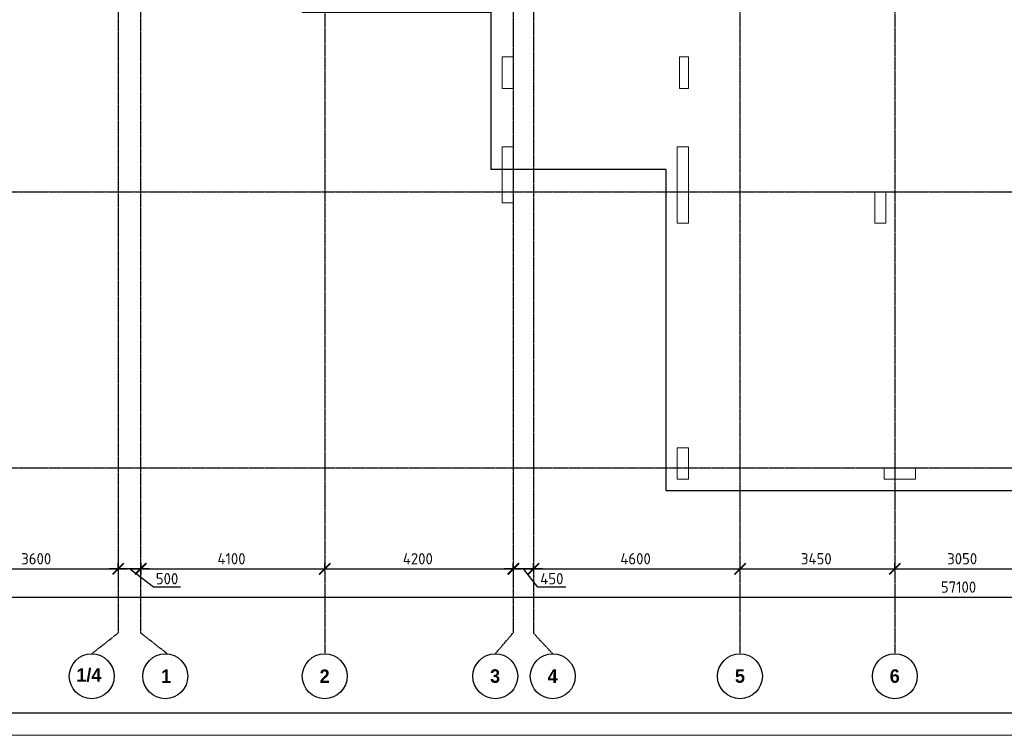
# Model space of a CAD drawing. Header units: millimetres. Extents: x -93479 to 1057970, y -66333 to 172656.
# Tile 403 of 473: x 893722 to 915654, y 18157 to 34091. Entities that reach past the tile are written whole.
import ezdxf

# ---------------------------------------------------------------- set-up
doc = ezdxf.new("R2010")
doc.units = ezdxf.units.MM
doc.linetypes.add('______5', pattern=[1100, 800, -100, 100, -100])
doc.linetypes.add('осевая', pattern=[50.8, 31.75, -6.35, 6.35, -6.35])
for name, color, linetype, lineweight in [('0 Фундамент', 5, 'Continuous', 30), ('1 Стены', 3, 'Continuous', 30), ('Оси', 40, '______5', 18), ('СПДС_РАЗМЕРЫ', 152, 'Continuous', 25), ('СТЕНЫ', 3, 'Continuous', 30), ('ТОНКИЕ', 7, 'Continuous', 9)]:
    doc.layers.add(name, color=color, linetype=linetype, lineweight=lineweight)
doc.layers.add('ТОЛСТЫЕ_ОСНОВНЫЕ', color=6, linetype='Continuous')
doc.styles.add('GOST-2.304_Type-B', font='GOST_Common.ttf')
doc.styles.add('MtXpl_Century Gothic', font='GOTHICB.TTF', dxfattribs={"height": 0.2})
doc.dimstyles.new('СПДС', dxfattribs={"dimscale": 100, "dimtxt": 2.5, "dimasz": 2.5, "dimexe": 1.25, "dimexo": 0, "dimtad": 1, "dimdec": 0, "dimtxsty": 'GOST-2.304_Type-B', "dimblk": 'ARCHTICK', "dimcen": 2.5, "dimdle": 2, "dimadec": 0, "dimazin": 2, "dimtfac": 0.75, "dimtdec": 0, "dimtmove": 1, "dimatfit": 3, "dimfxl": 1, "dimtolj": 1, "dimarcsym": 1})

# ---------------------------------------------------------------- blocks, each defined once
blk = doc.blocks.new('_ArchTick')
at = {"color": 0, "linetype": 'ByBlock', "const_width": 0.15}
blk.add_lwpolyline([(-0.5, -0.5), (0.5, 0.5)], dxfattribs=at)
blk = doc.blocks.new('*D2014')
at = {"layer": 'DEFPOINTS', "color": 0, "ltscale": 100, "transparency": 16777216}
for p in [(-5586, -35036), (51514, -35036), (51514, -35036)]:
    blk.add_point(p, dxfattribs=at)
at = {"layer": 'СПДС_РАЗМЕРЫ', "color": 0, "lineweight": -2, "transparency": 16777216}
for p, q in [((-5786, -35036), (51714, -35036)), ((-5586, -35036), (-5586, -34911)), ((51514, -35036), (51514, -34911))]:
    blk.add_line(p, q, dxfattribs=at)
at = {"layer": 'СПДС_РАЗМЕРЫ', "color": 0, "lineweight": -2, "ltscale": 100, "transparency": 16777216, "xscale": 250, "yscale": 250, "zscale": 250, "rotation": 180}
blk.add_blockref('_ArchTick', (-5586, -35036), dxfattribs=at)
at = {"layer": 'СПДС_РАЗМЕРЫ', "color": 0, "lineweight": -2, "ltscale": 100, "transparency": 16777216, "xscale": 250, "yscale": 250, "zscale": 250}
blk.add_blockref('_ArchTick', (51514, -35036), dxfattribs=at)
at = {"layer": 'СПДС_РАЗМЕРЫ', "color": 0, "ltscale": 100, "transparency": 16777216, "insert": (22931, -34811), "char_height": 250, "attachment_point": 5, "style": 'GOST-2.304_Type-B'}
blk.add_mtext('\\A1;57100', dxfattribs=at)
blk = doc.blocks.new('*D2025')
at = {"layer": 'DEFPOINTS', "color": 0, "ltscale": 100, "transparency": 16777216}
for p in [(614, -34405), (4214, -34405), (4214, -34405)]:
    blk.add_point(p, dxfattribs=at)
at = {"layer": 'СПДС_РАЗМЕРЫ', "color": 0, "lineweight": -2, "transparency": 16777216}
for p, q in [((414, -34405), (4414, -34405)), ((614, -34405), (614, -34280)), ((4214, -34405), (4214, -34280))]:
    blk.add_line(p, q, dxfattribs=at)
at = {"layer": 'СПДС_РАЗМЕРЫ', "color": 0, "lineweight": -2, "ltscale": 100, "transparency": 16777216, "xscale": 250, "yscale": 250, "zscale": 250, "rotation": 180}
blk.add_blockref('_ArchTick', (614, -34405), dxfattribs=at)
at = {"layer": 'СПДС_РАЗМЕРЫ', "color": 0, "lineweight": -2, "ltscale": 100, "transparency": 16777216, "xscale": 250, "yscale": 250, "zscale": 250}
blk.add_blockref('_ArchTick', (4214, -34405), dxfattribs=at)
at = {"layer": 'СПДС_РАЗМЕРЫ', "color": 0, "ltscale": 100, "transparency": 16777216, "insert": (2388, -34180), "char_height": 250, "attachment_point": 5, "style": 'GOST-2.304_Type-B'}
blk.add_mtext('\\A1;3600', dxfattribs=at)
blk = doc.blocks.new('*D2026')
at = {"layer": 'DEFPOINTS', "color": 0, "ltscale": 100, "transparency": 16777216}
for p in [(4714, -34405), (8814, -34405), (8814, -34405)]:
    blk.add_point(p, dxfattribs=at)
at = {"layer": 'СПДС_РАЗМЕРЫ', "color": 0, "lineweight": -2, "transparency": 16777216}
for p, q in [((4514, -34405), (9014, -34405)), ((4714, -34405), (4714, -34280)), ((8814, -34405), (8814, -34280))]:
    blk.add_line(p, q, dxfattribs=at)
at = {"layer": 'СПДС_РАЗМЕРЫ', "color": 0, "lineweight": -2, "ltscale": 100, "transparency": 16777216, "xscale": 250, "yscale": 250, "zscale": 250, "rotation": 180}
blk.add_blockref('_ArchTick', (4714, -34405), dxfattribs=at)
at = {"layer": 'СПДС_РАЗМЕРЫ', "color": 0, "lineweight": -2, "ltscale": 100, "transparency": 16777216, "xscale": 250, "yscale": 250, "zscale": 250}
blk.add_blockref('_ArchTick', (8814, -34405), dxfattribs=at)
at = {"layer": 'СПДС_РАЗМЕРЫ', "color": 0, "ltscale": 100, "transparency": 16777216, "insert": (6738, -34180), "char_height": 250, "attachment_point": 5, "style": 'GOST-2.304_Type-B'}
blk.add_mtext('\\A1;4100', dxfattribs=at)
blk = doc.blocks.new('*D2027')
at = {"layer": 'DEFPOINTS', "color": 0, "ltscale": 100, "transparency": 16777216}
for p in [(8814, -34405), (13014, -34405), (13014, -34405)]:
    blk.add_point(p, dxfattribs=at)
at = {"layer": 'СПДС_РАЗМЕРЫ', "color": 0, "lineweight": -2, "transparency": 16777216}
for p, q in [((8614, -34405), (13214, -34405)), ((8814, -34405), (8814, -34280)), ((13014, -34405), (13014, -34280))]:
    blk.add_line(p, q, dxfattribs=at)
at = {"layer": 'СПДС_РАЗМЕРЫ', "color": 0, "lineweight": -2, "ltscale": 100, "transparency": 16777216, "xscale": 250, "yscale": 250, "zscale": 250, "rotation": 180}
blk.add_blockref('_ArchTick', (8814, -34405), dxfattribs=at)
at = {"layer": 'СПДС_РАЗМЕРЫ', "color": 0, "lineweight": -2, "ltscale": 100, "transparency": 16777216, "xscale": 250, "yscale": 250, "zscale": 250}
blk.add_blockref('_ArchTick', (13014, -34405), dxfattribs=at)
at = {"layer": 'СПДС_РАЗМЕРЫ', "color": 0, "ltscale": 100, "transparency": 16777216, "insert": (10888, -34180), "char_height": 250, "attachment_point": 5, "style": 'GOST-2.304_Type-B'}
blk.add_mtext('\\A1;4200', dxfattribs=at)
blk = doc.blocks.new('*D2028')
at = {"layer": 'DEFPOINTS', "color": 0, "ltscale": 100, "transparency": 16777216}
for p in [(13464, -34405), (18064, -34405), (18064, -34405)]:
    blk.add_point(p, dxfattribs=at)
at = {"layer": 'СПДС_РАЗМЕРЫ', "color": 0, "lineweight": -2, "transparency": 16777216}
for p, q in [((13264, -34405), (18264, -34405)), ((13464, -34405), (13464, -34280)), ((18064, -34405), (18064, -34280))]:
    blk.add_line(p, q, dxfattribs=at)
at = {"layer": 'СПДС_РАЗМЕРЫ', "color": 0, "lineweight": -2, "ltscale": 100, "transparency": 16777216, "xscale": 250, "yscale": 250, "zscale": 250, "rotation": 180}
blk.add_blockref('_ArchTick', (13464, -34405), dxfattribs=at)
at = {"layer": 'СПДС_РАЗМЕРЫ', "color": 0, "lineweight": -2, "ltscale": 100, "transparency": 16777216, "xscale": 250, "yscale": 250, "zscale": 250}
blk.add_blockref('_ArchTick', (18064, -34405), dxfattribs=at)
at = {"layer": 'СПДС_РАЗМЕРЫ', "color": 0, "ltscale": 100, "transparency": 16777216, "insert": (15738, -34180), "char_height": 250, "attachment_point": 5, "style": 'GOST-2.304_Type-B'}
blk.add_mtext('\\A1;4600', dxfattribs=at)
blk = doc.blocks.new('*D2029')
at = {"layer": 'DEFPOINTS', "color": 0, "ltscale": 100, "transparency": 16777216}
for p in [(18064, -34405), (21514, -34405), (21514, -34405)]:
    blk.add_point(p, dxfattribs=at)
at = {"layer": 'СПДС_РАЗМЕРЫ', "color": 0, "lineweight": -2, "transparency": 16777216}
for p, q in [((17864, -34405), (21714, -34405)), ((18064, -34405), (18064, -34280)), ((21514, -34405), (21514, -34280))]:
    blk.add_line(p, q, dxfattribs=at)
at = {"layer": 'СПДС_РАЗМЕРЫ', "color": 0, "lineweight": -2, "ltscale": 100, "transparency": 16777216, "xscale": 250, "yscale": 250, "zscale": 250, "rotation": 180}
blk.add_blockref('_ArchTick', (18064, -34405), dxfattribs=at)
at = {"layer": 'СПДС_РАЗМЕРЫ', "color": 0, "lineweight": -2, "ltscale": 100, "transparency": 16777216, "xscale": 250, "yscale": 250, "zscale": 250}
blk.add_blockref('_ArchTick', (21514, -34405), dxfattribs=at)
at = {"layer": 'СПДС_РАЗМЕРЫ', "color": 0, "ltscale": 100, "transparency": 16777216, "insert": (19763, -34180), "char_height": 250, "attachment_point": 5, "style": 'GOST-2.304_Type-B'}
blk.add_mtext('\\A1;3450', dxfattribs=at)
blk = doc.blocks.new('*D2030')
at = {"layer": 'DEFPOINTS', "color": 0, "ltscale": 100, "transparency": 16777216}
for p in [(21514, -34405), (24564, -34405), (24564, -34405)]:
    blk.add_point(p, dxfattribs=at)
at = {"layer": 'СПДС_РАЗМЕРЫ', "color": 0, "lineweight": -2, "transparency": 16777216}
for p, q in [((21314, -34405), (24764, -34405)), ((21514, -34405), (21514, -34280)), ((24564, -34405), (24564, -34280))]:
    blk.add_line(p, q, dxfattribs=at)
at = {"layer": 'СПДС_РАЗМЕРЫ', "color": 0, "lineweight": -2, "ltscale": 100, "transparency": 16777216, "xscale": 250, "yscale": 250, "zscale": 250, "rotation": 180}
blk.add_blockref('_ArchTick', (21514, -34405), dxfattribs=at)
at = {"layer": 'СПДС_РАЗМЕРЫ', "color": 0, "lineweight": -2, "ltscale": 100, "transparency": 16777216, "xscale": 250, "yscale": 250, "zscale": 250}
blk.add_blockref('_ArchTick', (24564, -34405), dxfattribs=at)
at = {"layer": 'СПДС_РАЗМЕРЫ', "color": 0, "ltscale": 100, "transparency": 16777216, "insert": (23013, -34180), "char_height": 250, "attachment_point": 5, "style": 'GOST-2.304_Type-B'}
blk.add_mtext('\\A1;3050', dxfattribs=at)
blk = doc.blocks.new('*D2038')
at = {"layer": 'DEFPOINTS', "color": 0, "ltscale": 100, "transparency": 16777216}
for p in [(13014, -34280), (13014, -34405), (13464, -34342)]:
    blk.add_point(p, dxfattribs=at)
at = {"layer": 'СПДС_РАЗМЕРЫ', "color": 0, "lineweight": -2, "transparency": 16777216}
for p, q in [((13664, -34405), (12814, -34405)), ((13014, -34280), (13014, -34530)), ((13561, -34811), (13239, -34405)), ((13464, -34342), (13464, -34530)), ((14186, -34811), (13561, -34811))]:
    blk.add_line(p, q, dxfattribs=at)
at = {"layer": 'СПДС_РАЗМЕРЫ', "color": 0, "lineweight": -2, "ltscale": 100, "transparency": 16777216, "xscale": 250, "yscale": 250, "zscale": 250, "rotation": 180}
blk.add_blockref('_ArchTick', (13014, -34405), dxfattribs=at)
at = {"layer": 'СПДС_РАЗМЕРЫ', "color": 0, "lineweight": -2, "ltscale": 100, "transparency": 16777216, "xscale": 250, "yscale": 250, "zscale": 250}
blk.add_blockref('_ArchTick', (13464, -34405), dxfattribs=at)
at = {"layer": 'СПДС_РАЗМЕРЫ', "color": 0, "ltscale": 100, "transparency": 16777216, "insert": (13873, -34624), "char_height": 250, "attachment_point": 5, "style": 'GOST-2.304_Type-B'}
blk.add_mtext('\\A1;450', dxfattribs=at)
blk = doc.blocks.new('*D2039')
at = {"layer": 'DEFPOINTS', "color": 0, "ltscale": 100, "transparency": 16777216}
for p in [(4214, -34013), (4214, -34405), (4714, -34280)]:
    blk.add_point(p, dxfattribs=at)
at = {"layer": 'СПДС_РАЗМЕРЫ', "color": 0, "lineweight": -2, "transparency": 16777216}
for p, q in [((4214, -34013), (4214, -34530)), ((4914, -34405), (4014, -34405)), ((5002, -34811), (4464, -34405)), ((4714, -34280), (4714, -34530)), ((5603, -34811), (5002, -34811))]:
    blk.add_line(p, q, dxfattribs=at)
at = {"layer": 'СПДС_РАЗМЕРЫ', "color": 0, "lineweight": -2, "ltscale": 100, "transparency": 16777216, "xscale": 250, "yscale": 250, "zscale": 250, "rotation": 180}
blk.add_blockref('_ArchTick', (4214, -34405), dxfattribs=at)
at = {"layer": 'СПДС_РАЗМЕРЫ', "color": 0, "lineweight": -2, "ltscale": 100, "transparency": 16777216, "xscale": 250, "yscale": 250, "zscale": 250}
blk.add_blockref('_ArchTick', (4714, -34405), dxfattribs=at)
at = {"layer": 'СПДС_РАЗМЕРЫ', "color": 0, "ltscale": 100, "transparency": 16777216, "insert": (5302, -34624), "char_height": 250, "attachment_point": 5, "style": 'GOST-2.304_Type-B'}
blk.add_mtext('\\A1;500', dxfattribs=at)
blk = doc.blocks.new('*U1954')
at = {"layer": 'ТОЛСТЫЕ_ОСНОВНЫЕ', "color": 7}
blk.add_lwpolyline([(20, 5), (886, 5), (886, 415), (20, 415)], close=True, dxfattribs=at)
at = {"layer": 'ТОНКИЕ', "color": 7}
blk.add_lwpolyline([(0, 0), (891, 0), (891, 420), (0, 420)], close=True, dxfattribs=at)
blk = doc.blocks.new('оси')
at = {"color": 7, "linetype": 'ByBlock', "lineweight": -2}
for centre in [(3623, -36796), (5263, -36796), (8813, -36796), (12613, -36796), (13893, -36796), (18063, -36796), (21513, -36796)]:
    blk.add_circle(centre, 500, dxfattribs=at)
at = {"layer": 'Оси', "color": 7, "linetype": 'осевая', "lineweight": 25, "transparency": 33554687}
for p, q in [((8813.5, 151.4), (8813.5, -36280.2)), ((18063.5, 151.4), (18063.5, -36280.2)), ((21513.5, 151.4), (21513.5, -36280.2)), ((4213.5, -358.8), (4213.5, -35832.1)), ((4713.5, -358.8), (4713.5, -35832.1)), ((13013.5, -402.7), (13013.5, -35828.6)), ((13463.5, -390), (13463.5, -35834.5)), ((-11815.1, -26006.9), (53620.6, -26006.9)), ((-11815.1, -32156.9), (53620.6, -32156.9)), ((3623, -36296), (4213.5, -35832.1)), ((5304.1, -36296), (4713.5, -35832.1)), ((12613, -36296), (13013.5, -35828.6)), ((13893, -36296), (13463.5, -35834.5))]:
    blk.add_line(p, q, dxfattribs=at)
at = {"layer": 'Оси', "color": 7, "lineweight": 25, "transparency": 33554687, "style": 'MtXpl_Century Gothic'}
for s, p in [('1/4', (3281.1, -36919.3)), ('1', (5168.2, -36946)), ('2', (8700.1, -36946)), ('3', (12497.1, -36942.3)), ('4', (13777.7, -36946)), ('5', (17950.8, -36942.3)), ('6', (21398.4, -36942.3))]:
    blk.add_text(s, height=300, dxfattribs=at).set_placement(p)
at = {"layer": 'СПДС_РАЗМЕРЫ', "color": 7}
for base, p1, p2, picture, middle in [((4213.5, -34405), (613.7, -34405), (4213.5, -34405), '*D2025', (2388.4, -34405)), ((8813.5, -34405), (4713.5, -34405), (8813.5, -34405), '*D2026', (6738.4, -34405)), ((13013.5, -34405), (8813.5, -34405), (13013.5, -34405), '*D2027', (10888.4, -34405)), ((18063.5, -34405), (13463.5, -34405), (18063.5, -34405), '*D2028', (15738.4, -34405)), ((21513.5, -34405), (18063.5, -34405), (21513.5, -34405), '*D2029', (19763.4, -34405)), ((24563.5, -34405), (21513.5, -34405), (24563.5, -34405), '*D2030', (23013.4, -34405)), ((51513.5, -35036.2), (-5586.3, -35036.2), (51513.5, -35036.2), '*D2014', (22931, -35036.2))]:
    dim = blk.add_linear_dim(base=base, p1=p1, p2=p2, dimstyle='СПДС', override={"dimgap": 1}, dxfattribs=at)
    dim.commit()
    dim.dimension.update_dxf_attribs({"geometry": picture, "text_midpoint": middle, "dimtype": 160})
for base, p1, p2, picture, middle in [((4213.5, -34405), (4713.5, -34280), (4213.5, -34013.3), '*D2039', (5064.6, -34811.2)), ((13013.5, -34405), (13463.5, -34342.5), (13013.5, -34280), '*D2038', (13623.1, -34811.2))]:
    dim = blk.add_linear_dim(base=base, p1=p1, p2=p2, dimstyle='СПДС', dxfattribs=at)
    dim.commit()
    dim.dimension.update_dxf_attribs({"geometry": picture, "text_midpoint": middle, "dimtype": 160})

msp = doc.modelspace()

# ---------------------------------------------------------------- linework, layer by layer
at = {"layer": '0 Фундамент', "color": 7}
msp.add_lwpolyline([(900016.8, 35711.4), (900016.8, 34261.4), (904216.8, 34261.4), (904216.8, 30761.4), (908116.8, 30761.4), (908116.8, 23611.4), (933716.8, 23611.4), (933716.8, 29761.4), (937316.8, 29761.4), (937316.8, 35711.4), (900016.8, 35711.4)], dxfattribs=at)
at = {"layer": '1 Стены', "color": 7, "lineweight": 0}
for p, q in [((912766.7, 30261.4, -360), (913016.8, 30261.4, -360)), ((912766.7, 29561.4, -360), (912766.7, 30261.4, -360)), ((913016.8, 30261.4, -360), (913016.8, 29561.4, -360)), ((913016.8, 29561.4, -360), (912766.7, 29561.4, -360))]:
    msp.add_line(p, q, dxfattribs=at)
at = {"layer": 'СТЕНЫ', "color": 7, "lineweight": 0}
for points in [[(904716.9, 33261.4), (904466.6, 33261.4), (904466.6, 32561.4), (904716.9, 32561.4)], [(908616.6, 32561.4), (908416.6, 32561.4), (908416.6, 33261.4), (908616.6, 33261.4)], [(904716.6, 31261.4), (904466.6, 31261.4), (904466.6, 30011.4), (904716.6, 30011.4)], [(908616.6, 31261.4), (908366.6, 31261.4), (908366.6, 29561.4), (908616.6, 29561.4)], [(908616.6, 24561.4), (908366.6, 24561.4), (908366.6, 23861.4), (908616.6, 23861.4)], [(912976.6, 24111.4), (913676.6, 24111.4), (913676.6, 23861.4), (912976.6, 23861.4)]]:
    msp.add_lwpolyline(points, close=True, dxfattribs=at)

# ---------------------------------------------------------------- block references
at = {"xscale": 100, "yscale": 100, "zscale": 100}
msp.add_blockref('*U1954', (876539.8, 18156.9), dxfattribs=at)
at = {"color": 7}
msp.add_blockref('оси', (891703.1, 56268.3), dxfattribs=at)

doc.saveas('drawing.dxf')
